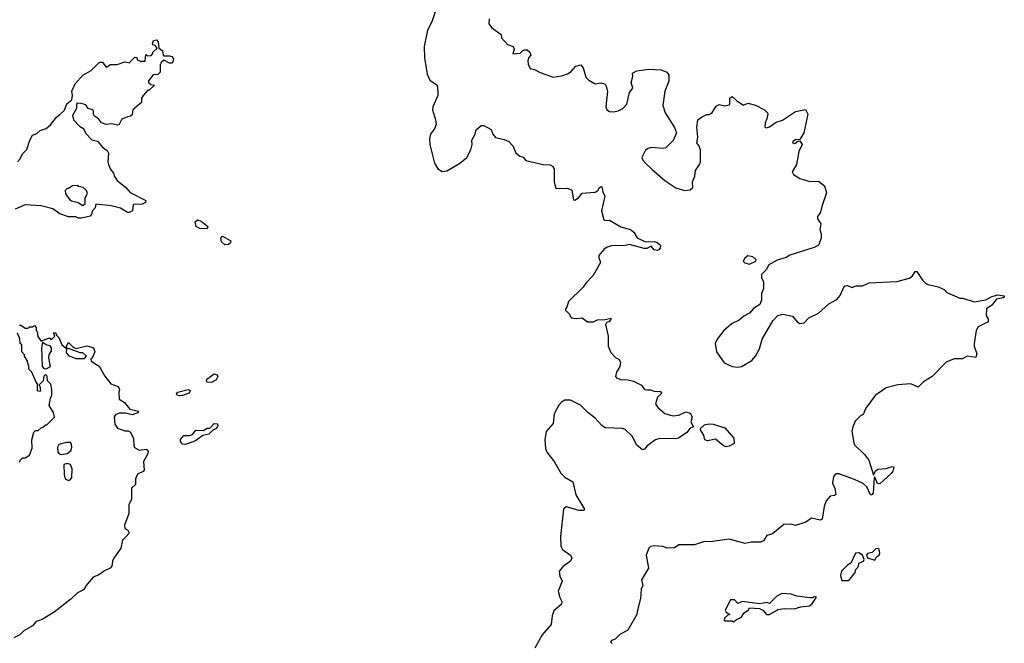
# Model space of a CAD drawing. Extents: x 2293878 to 2522763, y 823964 to 1006972.
# Tile 341 of 407: x 2439006 to 2445832, y 854744 to 859070. Entities that reach past the tile are written whole.
import ezdxf

# ---------------------------------------------------------------- set-up
doc = ezdxf.new("R2010")
doc.units = 0

msp = doc.modelspace()

# ---------------------------------------------------------------- linework, layer by layer
at = {"layer": '0CON20XD'}
for points in [[(2441886.6, 859123.4), (2441864.5, 859055), (2441832.6, 858997.4), (2441809.3, 858885), (2441813.4, 858805), (2441831.4, 858691.4), (2441850.5, 858650.5), (2441900, 858615), (2441906.3, 858566.3), (2441904.6, 858545), (2441870.8, 858465), (2441867.7, 858445), (2441890, 858375), (2441893.5, 858345), (2441885, 858318), (2441853.5, 858275), (2441846.4, 858245), (2441849.6, 858205), (2441881.8, 858075), (2441904.6, 858034.6), (2441935, 858016), (2441967.7, 858022.3), (2442055, 858073.3), (2442106.2, 858115), (2442133.3, 858166.7), (2442144, 858204), (2442140, 858235), (2442163.8, 858275), (2442171.2, 858305), (2442205, 858336.7), (2442225, 858336.7), (2442275, 858307.5), (2442286.4, 858276.4), (2442305, 858252.5), (2442365, 858240), (2442397.5, 858225), (2442424.1, 858194.1), (2442446.7, 858146.7), (2442473.9, 858123.9), (2442496.1, 858116.1), (2442515, 858093.3), (2442635, 858066.2), (2442685, 858062.5), (2442700, 858055), (2442712.5, 858035), (2442712.5, 857945), (2442720, 857905), (2442725, 857900), (2442805, 857902.5), (2442835, 857887.5), (2442845, 857820), (2442855, 857818.8), (2442880, 857835), (2442905, 857866.7), (2442995, 857872.5), (2443014, 857885), (2443025, 857906), (2443035, 857913.8), (2443041.2, 857911.2), (2443048.8, 857875), (2443063.3, 857845), (2443040, 857745), (2443055, 857682.5), (2443065, 857677.5), (2443095, 857680), (2443175, 857634), (2443240, 857615), (2443265, 857596.2), (2443287.1, 857557.1), (2443345, 857528), (2443405, 857531.4), (2443426.2, 857525), (2443448.8, 857505), (2443446.7, 857485), (2443437.3, 857472.7), (2443425, 857468.8), (2443404, 857474), (2443385, 857500), (2443355, 857483.8), (2443335, 857482), (2443235, 857510.8), (2443195, 857501.9), (2443115, 857504.3), (2443078.3, 857491.7), (2443055, 857476.2), (2443022.5, 857435), (2443020.7, 857420.7), (2443032.5, 857385), (2442982.5, 857295), (2442932.5, 857245), (2442912.5, 857215), (2442810, 857115), (2442800, 857075), (2442790, 857065), (2442790, 857055), (2442820, 857025), (2442820, 857015), (2442833, 857003), (2442865, 856997.5), (2442905, 857002.5), (2442943.6, 856973.6), (2442985, 856973.8), (2443012.5, 856987.5), (2443065, 856990), (2443105, 857000), (2443105, 856990), (2443090, 856975), (2443075, 856970), (2443067.5, 856955), (2443086.7, 856875), (2443086.7, 856805), (2443105, 856762.5), (2443140, 856725), (2443160, 856715), (2443172.5, 856695), (2443166.7, 856665), (2443144.2, 856625.8), (2443136.2, 856595), (2443143.3, 856585), (2443175, 856573.1), (2443225, 856571.4), (2443261.7, 856561.7), (2443316.7, 856535), (2443337.5, 856505), (2443358.3, 856501.7), (2443383, 856503), (2443410.7, 856490.7), (2443445, 856493.3), (2443455, 856487.5), (2443452.5, 856475), (2443428.6, 856451.4), (2443414.3, 856405), (2443430.2, 856380.2), (2443478.5, 856338.5), (2443535, 856322.3), (2443575, 856326.2), (2443625, 856349.2), (2443655, 856341.5), (2443669.1, 856315), (2443659.7, 856279.7), (2443676.7, 856245), (2443655, 856235.8), (2443632.3, 856207.7), (2443573, 856167), (2443555, 856162), (2443445, 856164.5), (2443413.6, 856156.4), (2443356.7, 856115), (2443338.3, 856091.7), (2443325, 856087.5), (2443285, 856118.8), (2443251.4, 856181.4), (2443205, 856228.1), (2443184.5, 856234.5), (2443065, 856238.1), (2443041.9, 856255), (2442996.5, 856305), (2442945, 856344.5), (2442895, 856397.3), (2442825, 856431.5), (2442785, 856430.7), (2442762.4, 856417.6), (2442745, 856396.9), (2442712.5, 856335), (2442705, 856270), (2442657.2, 856212.8), (2442647.7, 856155), (2442652.1, 856095), (2442661, 856071), (2442710.6, 856005), (2442756.9, 855925), (2442785, 855897.8), (2442840, 855865), (2442860.9, 855775), (2442921.2, 855675), (2442914, 855666), (2442884.4, 855665.6), (2442795, 855692), (2442775.8, 855675), (2442754.6, 855485.4), (2442757.9, 855417.9), (2442768.6, 855395), (2442824, 855355), (2442834.3, 855335), (2442824.2, 855315), (2442771.4, 855275), (2442747.1, 855245), (2442750.3, 855210.3), (2442768, 855175), (2442740.5, 855105), (2442751.4, 855061.4), (2442764.4, 855035), (2442761.4, 855015), (2442710.4, 854969.6), (2442698.5, 854935), (2442690.4, 854875), (2442627.9, 854802.1), (2442578.5, 854711.5)], [(2442261.2, 859075), (2442258.3, 859041.7), (2442276.1, 859016.1), (2442345, 858967.5), (2442346.7, 858945), (2442388.3, 858898.3), (2442426.7, 858885), (2442433.3, 858865), (2442425, 858833.3), (2442475, 858838), (2442495, 858856.2), (2442509.5, 858860.5), (2442525, 858860), (2442543.3, 858845), (2442550, 858825), (2442534.1, 858805.9), (2442530, 858785), (2442532.1, 858762.1), (2442545, 858732.5), (2442575.5, 858725.5), (2442615, 858703.3), (2442705, 858670.6), (2442765, 858680), (2442805, 858694.3), (2442829.7, 858710.3), (2442862.7, 858747.3), (2442896.1, 858756.1), (2442912, 858735), (2442932.1, 858672.1), (2442950.9, 858650.9), (2442995, 858626), (2443035, 858632.5), (2443060, 858625), (2443068.8, 858615), (2443082, 858575), (2443068.8, 858465), (2443076.7, 858445), (2443094.2, 858434.2), (2443125, 858431.9), (2443155, 858438.1), (2443188, 858455), (2443215, 858483.8), (2443233.3, 858565), (2443256, 858595), (2443245.8, 858635), (2443256, 858675), (2443255, 858700), (2443283.9, 858716.1), (2443365, 858726), (2443453, 858723), (2443492.5, 858705), (2443506.4, 858686.4), (2443507.6, 858642.4), (2443477.8, 858575), (2443466, 858475), (2443482, 858425), (2443545, 858322.5), (2443560, 858285), (2443537.3, 858232.7), (2443485, 858181.2), (2443465, 858177.5), (2443386.4, 858183.6), (2443362.7, 858177.3), (2443344.4, 858165.6), (2443320, 858115), (2443327.1, 858095), (2443344.3, 858075), (2443391.7, 858031.7), (2443480, 857955), (2443555, 857903.8), (2443615, 857886.2), (2443655, 857890), (2443672.5, 857905), (2443670, 857945), (2443687.5, 857985), (2443692.5, 858025), (2443720, 858065), (2443726.7, 858085), (2443726.1, 858166.1), (2443715, 858197.5), (2443700, 858215), (2443706.7, 858255), (2443701.2, 858325), (2443708.8, 858375), (2443731.7, 858391.7), (2443768.3, 858411.7), (2443787, 858413), (2443805, 858422.5), (2443835, 858470), (2443855, 858482.5), (2443895, 858472.5), (2443925, 858480), (2443930, 858485), (2443930, 858525), (2443945, 858536.7), (2443977, 858507), (2444025, 858477.5), (2444055, 858490), (2444106.4, 858476.4), (2444170, 858445), (2444190, 858425), (2444192.5, 858415), (2444187, 858383), (2444173.8, 858355), (2444172.5, 858325), (2444180.7, 858320.7), (2444205, 858326.7), (2444250.5, 858359.5), (2444295, 858374), (2444385, 858434), (2444455, 858446.7), (2444470, 858415), (2444443.3, 858285), (2444415, 858240), (2444385, 858236.2), (2444367.5, 858225), (2444363.3, 858215), (2444379.3, 858210.7), (2444401.7, 858228.3), (2444415, 858230), (2444430, 858205), (2444407.5, 858155), (2444392.5, 858065), (2444362.5, 858015), (2444370, 857995), (2444415, 857967.5), (2444485, 857946.7), (2444545, 857950), (2444586.4, 857916.4), (2444600.7, 857869.3), (2444567.5, 857775), (2444557.5, 857735), (2444537.5, 857705), (2444538.3, 857688.3), (2444560, 857655), (2444552.5, 857615), (2444562.5, 857585), (2444562.5, 857555), (2444543.3, 857505), (2444515, 857488.8), (2444345, 857436.2), (2444320.7, 857419.3), (2444258.3, 857401.7), (2444200.7, 857369.3), (2444182.5, 857335), (2444148.3, 857301.7), (2444148.3, 857278.3), (2444163, 857253), (2444162.5, 857205), (2444148.3, 857171.7), (2444150, 857125), (2444137.5, 857095), (2444093.6, 857066.4), (2444066.1, 857033.9), (2444026.4, 857013.6), (2443993.6, 856986.4), (2443946.4, 856963.6), (2443887.5, 856915), (2443842.5, 856855), (2443827.5, 856825), (2443837.5, 856765), (2443890.7, 856690.7), (2443945, 856663.3), (2443985, 856660), (2444010, 856665), (2444083, 856707), (2444107.5, 856735), (2444135, 856787.5), (2444154, 856855), (2444228.2, 856981.8), (2444262, 857018), (2444297, 857027), (2444365, 857012.5), (2444396.7, 856975), (2444415, 856963.3), (2444445, 856966.7), (2444478.3, 857001.7), (2444544.6, 857035.4), (2444615, 857098), (2444670.5, 857129.5), (2444693.5, 857156.5), (2444721.7, 857218.3), (2444730, 857225), (2444746.4, 857226.4), (2444775, 857213.3), (2444806.4, 857223.6), (2444850, 857225), (2444895, 857243.8), (2445086.4, 857253.6), (2445175, 857277.5), (2445195, 857292.5), (2445215, 857322.5), (2445225, 857322.5), (2445265, 857262.5), (2445285, 857242.5), (2445305, 857232.5), (2445375, 857217.5), (2445415, 857197.5), (2445435, 857177.5), (2445525, 857137.5), (2445545, 857137.5), (2445623.6, 857113.6), (2445705, 857126), (2445742.1, 857147.9), (2445785, 857161.2), (2445832.5, 857155), (2445832.5, 857145), (2445825, 857141.2), (2445779.5, 857130.5), (2445745, 857090), (2445710, 857065), (2445707.5, 857015), (2445720, 856995), (2445720, 856975), (2445696.7, 856963.3)], [(2438990, 858085), (2439010, 858105), (2439025, 858140), (2439055, 858170), (2439076.7, 858235), (2439095, 858270), (2439125, 858280), (2439148.3, 858301.7), (2439190, 858315), (2439219.3, 858340.7), (2439263.6, 858396.4), (2439285, 858412.5), (2439317, 858443), (2439333.6, 858486.4), (2439366.7, 858513.3), (2439373.3, 858545), (2439368.8, 858575), (2439391.2, 858625), (2439445, 858684.2), (2439502.5, 858717.5), (2439555, 858770), (2439565, 858776.2), (2439580, 858775), (2439605, 858740), (2439635, 858760), (2439681.7, 858758.3), (2439735, 858777.5), (2439765, 858770), (2439805, 858810), (2439818.3, 858808.3), (2439821.7, 858791.7), (2439843, 858783), (2439877, 858783), (2439881.7, 858828.3), (2439895, 858820), (2439918.3, 858821.7), (2439930, 858835), (2439930, 858845), (2439958.3, 858871.7), (2439945, 858890), (2439930, 858895), (2439927.5, 858905), (2439933.6, 858926.4), (2439955, 858930), (2439967, 858917), (2439970, 858875), (2439996.2, 858855), (2440000, 858825), (2440008.3, 858818.3), (2440045, 858820), (2440060, 858815), (2440071.7, 858801.7), (2440067.5, 858775), (2440061.7, 858768.3), (2440045, 858767.5), (2440005, 858790), (2439987, 858773), (2439980, 858755), (2439980, 858705), (2439965, 858690), (2439931.7, 858688.3), (2439900, 858645), (2439900, 858635), (2439915, 858620), (2439940, 858615), (2439905, 858580), (2439895, 858580), (2439862.5, 858545), (2439850, 858525), (2439850, 858495), (2439790, 858445), (2439785, 858410), (2439775, 858400), (2439753, 858397), (2439715, 858380), (2439695, 858342.5), (2439685, 858337.5), (2439645, 858346.7), (2439605, 858342.5), (2439573.8, 858353.8), (2439553, 858383), (2439525, 858400), (2439517.5, 858415), (2439517, 858437), (2439510, 858445), (2439480, 858455), (2439465, 858480), (2439431.7, 858488.3), (2439405, 858490), (2439400, 858485), (2439400, 858455), (2439372.5, 858405), (2439380, 858375), (2439421.7, 858331.7), (2439447.5, 858315), (2439465, 858280), (2439507, 858237), (2439545, 858227.5), (2439580, 858185), (2439613, 858163), (2439623, 858143), (2439617.5, 858085), (2439622.5, 858065), (2439633.3, 858035), (2439657.5, 858005), (2439663, 857983), (2439682.5, 857955), (2439742.5, 857905), (2439771.7, 857871.7), (2439880, 857815), (2439878.3, 857801.7), (2439855, 857790), (2439793, 857787), (2439787.5, 857745), (2439765, 857732.5), (2439753, 857733), (2439705, 857762.5), (2439639.3, 857779.3), (2439535, 857790), (2439530, 857765), (2439510, 857745), (2439505, 857720), (2439495, 857707.5), (2439435, 857693.3), (2439413.6, 857693.6), (2439395, 857702.5), (2439345, 857703.3), (2439283.9, 857723.9), (2439235, 857758.8), (2439155, 857778.8), (2439045, 857786.2), (2438975, 857756.7)], [(2439445, 857780), (2439460, 857795), (2439460, 857835), (2439477.5, 857865), (2439470, 857885), (2439447, 857907), (2439413, 857913), (2439405, 857920), (2439373, 857917), (2439345, 857900), (2439335, 857900), (2439322.5, 857885), (2439323, 857863), (2439355, 857820), (2439365, 857812.5), (2439411.7, 857801.7), (2439445, 857780)], [(2440305, 857620), (2440255, 857622.5), (2440230, 857635), (2440223, 857667), (2440238.3, 857681.7), (2440265, 857672.5), (2440310, 857635), (2440305, 857620)], [(2440428.3, 857508.3), (2440405, 857530), (2440400, 857555), (2440411.7, 857568.3), (2440470, 857535), (2440468.3, 857521.7), (2440455, 857510), (2440428.3, 857508.3)], [(2444065, 857373.8), (2444110, 857395), (2444112.5, 857405), (2444090, 857425), (2444055, 857432.5), (2444032.5, 857415), (2444022.5, 857395), (2444033.3, 857383.3), (2444065, 857373.8)], [(2439005, 856950), (2439015, 856950), (2439045, 856930), (2439065, 856930), (2439075, 856940), (2439095, 856940), (2439108.3, 856948.3), (2439120, 856935), (2439120, 856915), (2439127, 856907), (2439133, 856873), (2439155, 856840), (2439205, 856860), (2439215, 856860), (2439225, 856850), (2439250, 856875), (2439241.7, 856898.3), (2439255, 856900), (2439261.7, 856881.7), (2439276.7, 856866.7), (2439297.5, 856815), (2439318.3, 856798.3), (2439330, 856790), (2439330, 856805), (2439345, 856830), (2439375, 856800), (2439395, 856790), (2439475, 856807.5), (2439517.5, 856795), (2439526.7, 856765), (2439508.3, 856721.7), (2439500, 856715), (2439501.7, 856701.7), (2439556.4, 856666.4), (2439596.4, 856596.4), (2439637.5, 856545), (2439690, 856525), (2439697.5, 856505), (2439692.5, 856485), (2439697, 856437), (2439732.5, 856415), (2439769.3, 856369.3), (2439830, 856355), (2439825, 856344), (2439785, 856330), (2439740.7, 856340.7), (2439695, 856340), (2439670, 856330), (2439661.2, 856315), (2439666.2, 856265), (2439685, 856236.7), (2439735, 856218.8), (2439759.3, 856219.3), (2439775, 856210), (2439796.2, 856165), (2439796.7, 856115), (2439802.3, 856102.3), (2439835, 856084), (2439885, 856090), (2439896, 856075), (2439891.2, 856055), (2439863.6, 856006.4), (2439870, 855945), (2439862.5, 855935), (2439823.2, 855916.8), (2439809.6, 855885), (2439808.8, 855845), (2439780.3, 855819.7), (2439782.5, 855745), (2439763.8, 855705), (2439762, 855645), (2439733.3, 855565), (2439735, 855540), (2439755, 855530), (2439763.8, 855515), (2439763.8, 855505), (2439743.3, 855485), (2439719.3, 855460.7), (2439706.7, 855405), (2439660, 855335), (2439650, 855315), (2439645, 855280), (2439632.5, 855265), (2439593.4, 855246.6), (2439555, 855218.8), (2439515, 855202.5), (2439465, 855143.3), (2439452.9, 855117.1), (2439408, 855095), (2439360.3, 855049.7), (2439245, 854960), (2439161.3, 854908.7), (2439120, 854895), (2439095, 854866.7), (2439035, 854832), (2439007.3, 854802.7), (2438965, 854782)], [(2445696.7, 856963.3), (2445650.7, 856939.3), (2445637.5, 856915), (2445622.5, 856825), (2445622.5, 856805), (2445643, 856753), (2445635, 856727.5), (2445575, 856736.7), (2445541.7, 856718.3), (2445485, 856717.5), (2445430, 856695), (2445332.5, 856595), (2445272.7, 856557.3), (2445235, 856520), (2445185, 856543.3), (2445095, 856536.2), (2445013.8, 856516.2), (2444936.1, 856463.9), (2444873.3, 856375), (2444855, 856332.5), (2444835, 856322.5), (2444798.8, 856285), (2444781.2, 856245), (2444776.2, 856215), (2444788.2, 856135), (2444795, 856121.9), (2444864.2, 856055), (2444893.7, 856013.7), (2444925, 855910), (2444939.7, 855940.3), (2444955, 855952), (2445013, 855957), (2445055, 855970), (2445067.5, 855965), (2445060.7, 855939.3), (2445047.7, 855922.3), (2444969.2, 855850.8), (2444952.3, 855852.3), (2444935, 855897.5), (2444930, 855895), (2444923.3, 855785), (2444915, 855773.3), (2444905, 855773.3), (2444880.5, 855830.5), (2444855, 855852.5), (2444795, 855880.6), (2444685, 855918.8), (2444665, 855920), (2444648.3, 855901.7), (2444642, 855855), (2444657.9, 855817.9), (2444664, 855776), (2444655, 855768.8), (2444625, 855764), (2444597.9, 855732.1), (2444583.9, 855693.9), (2444568.8, 855605), (2444555, 855598.8), (2444495, 855613.3), (2444455.9, 855584.1), (2444385, 855561.2), (2444355, 855571.2), (2444305, 855568.8), (2444225, 855503.3), (2444185, 855493.3), (2444162.5, 855455), (2444145, 855446.7), (2444076.4, 855446.4), (2444035, 855436.2), (2443925, 855466.2), (2443795, 855447.5), (2443755, 855450), (2443685, 855426.7), (2443575, 855427.5), (2443545, 855407.5), (2443495, 855403.3), (2443465, 855416.7), (2443405, 855420), (2443380, 855415), (2443367.5, 855405), (2443350, 855355), (2443366, 855265), (2443316.7, 855185), (2443326.7, 855145), (2443315, 855120), (2443311.2, 855055), (2443286.2, 854965), (2443285.8, 854944.2), (2443222.5, 854835), (2443166.7, 854805), (2443135, 854773.3), (2443110, 854765), (2443102.5, 854755), (2443113, 854743)], [(2439005, 856000), (2439010, 856015), (2439025, 856030), (2439045, 856030), (2439075, 856050), (2439091.7, 856098.3), (2439090, 856155), (2439105, 856210), (2439115, 856220), (2439135, 856220), (2439155, 856240), (2439167, 856243), (2439185, 856260), (2439195, 856260), (2439247, 856313), (2439240, 856345), (2439210, 856395), (2439220, 856445), (2439230, 856465), (2439230, 856505), (2439221.7, 856541.7), (2439200, 856565), (2439197, 856597), (2439185, 856610), (2439173, 856597), (2439170, 856565), (2439140, 856535), (2439147, 856527), (2439150, 856495), (2439145, 856490), (2439130, 856495), (2439130, 856545), (2439120, 856555), (2439090, 856625), (2439070, 856645), (2439070, 856665), (2439057, 856707), (2439040, 856735), (2439040, 856745), (2439020, 856765), (2439020, 856815), (2439010, 856825), (2439007, 856857), (2438990, 856895)], [(2439175, 856647.5), (2439195, 856650), (2439220, 856665), (2439207.5, 856725), (2439210, 856745), (2439227, 856773), (2439227.5, 856795), (2439218.3, 856808.3), (2439195, 856812.5), (2439165, 856830), (2439156.7, 856795), (2439162.5, 856665), (2439175, 856647.5)], [(2439455, 856720), (2439470, 856735), (2439445, 856760), (2439425, 856760), (2439345, 856790), (2439330, 856790), (2439328.3, 856758.3), (2439345, 856740), (2439395, 856720), (2439455, 856720)], [(2440335, 856553.8), (2440307.5, 856555), (2440301.2, 856565), (2440304.3, 856575.7), (2440355, 856613.8), (2440376.2, 856606.2), (2440378.8, 856595), (2440367.9, 856572.1), (2440335, 856553.8)], [(2440115, 856460), (2440097.5, 856465), (2440093.3, 856475), (2440103, 856487), (2440175, 856506), (2440188.3, 856498.3), (2440180.5, 856479.5), (2440135, 856464.2), (2440115, 856460)], [(2440155, 856124), (2440135, 856126.7), (2440120, 856145), (2440121.7, 856158.3), (2440143.9, 856186.1), (2440185, 856186.7), (2440205, 856193.3), (2440227.5, 856222.5), (2440279.3, 856220.7), (2440305, 856237.5), (2440325, 856237.5), (2440355, 856270), (2440377, 856267), (2440380, 856255), (2440370, 856235), (2440346.2, 856223.8), (2440317.5, 856195), (2440275, 856186.7), (2440225, 856148), (2440155, 856124)], [(2443905, 856108), (2443885, 856114.7), (2443829.7, 856159.7), (2443775, 856148.9), (2443756.2, 856155), (2443748.3, 856188.3), (2443726, 856225), (2443726.2, 856235), (2443755, 856259.2), (2443785, 856266.9), (2443815, 856264), (2443895, 856240), (2443958.3, 856168.3), (2443958.8, 856131.2), (2443925, 856111.1), (2443905, 856108)], [(2439295, 856053.8), (2439335, 856062), (2439360.5, 856079.5), (2439367.5, 856105), (2439365.8, 856125.8), (2439357.5, 856137.5), (2439331.7, 856138.3), (2439277, 856123), (2439267.5, 856105), (2439270.7, 856070.7), (2439279.3, 856059.3), (2439295, 856053.8)], [(2439345, 855873.3), (2439359.3, 855880.7), (2439367.5, 855895), (2439370, 855955), (2439357.5, 855985), (2439335, 855992.5), (2439312.5, 855985), (2439313.8, 855915), (2439322.5, 855885), (2439345, 855873.3)], [(2444935, 855320), (2444946.7, 855343.3), (2444965, 855356.7), (2444970.6, 855369.4), (2444965.5, 855395), (2444955, 855402.5), (2444940.9, 855399.1), (2444916.7, 855373.3), (2444885, 855367.5), (2444877.5, 855355), (2444885, 855337.5), (2444935, 855320)], [(2444755, 855180), (2444797.5, 855235), (2444803, 855257), (2444821.7, 855278.3), (2444825, 855300), (2444857, 855313), (2444860, 855325), (2444850, 855355), (2444825, 855373.1), (2444800, 855370), (2444768.8, 855301.2), (2444745, 855286.7), (2444704, 855245), (2444696.7, 855215), (2444705, 855180), (2444755, 855180)], [(2443955, 854892.5), (2443975, 854910), (2444010, 854925), (2444027, 854953), (2444056.4, 854973.6), (2444065, 854990), (2444136.4, 854986.4), (2444157.5, 854975), (2444183.9, 854943.9), (2444205, 854943.8), (2444265, 854978.8), (2444306.4, 854986.4), (2444375, 854983.8), (2444421.7, 854998.3), (2444480, 855005), (2444497.5, 855015), (2444530, 855065), (2444515, 855070), (2444505, 855060), (2444485, 855060), (2444395, 855071.2), (2444355, 855086), (2444289.3, 855090.7), (2444255, 855072.5), (2444205, 855020), (2444185, 855027.5), (2444135, 855017.5), (2444015, 855033.3), (2443985, 855020), (2443962.5, 855045), (2443935, 855046.7), (2443897.5, 854975), (2443905, 854960), (2443930, 854945), (2443915, 854940), (2443891.7, 854918.3), (2443890, 854905), (2443895, 854900), (2443945, 854900), (2443955, 854892.5)]]:
    msp.add_lwpolyline(points, dxfattribs=at)

doc.saveas('drawing.dxf')
